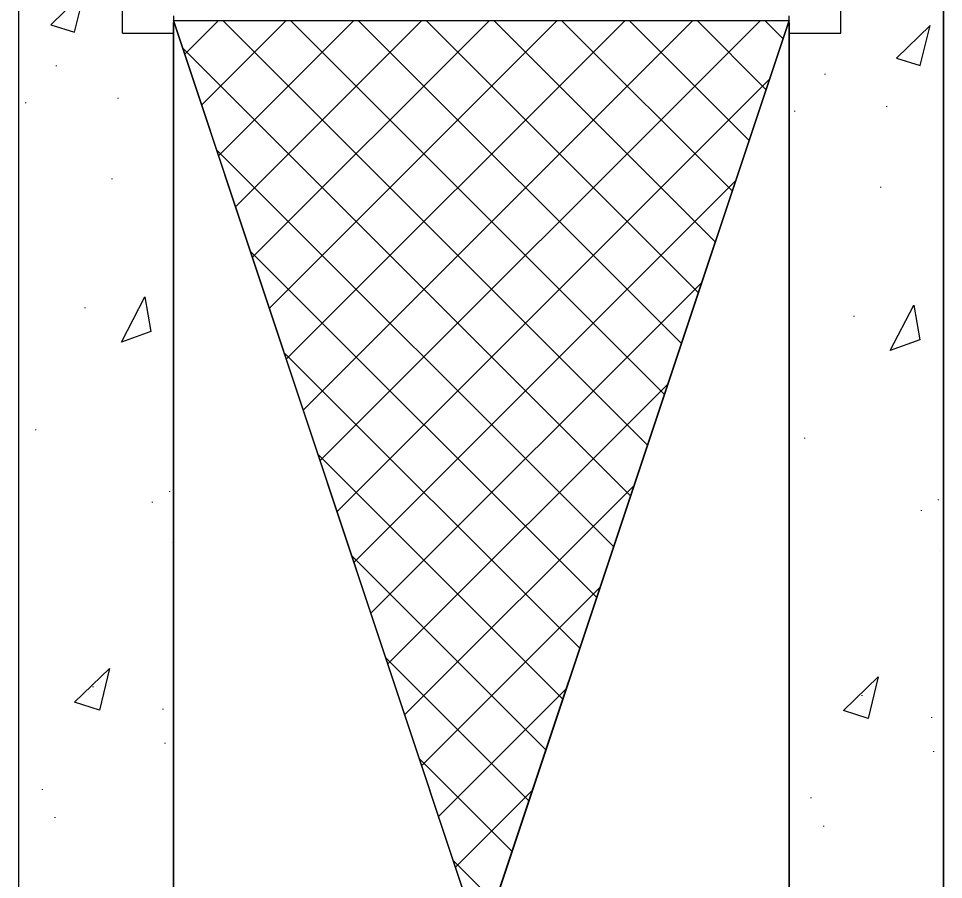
# Model space of a CAD drawing. Extents: x 636183 to 639890, y 299162 to 300538.
# Drawn here: x 636862.17 to 636910.44, y 299643.86 to 299688.81 of the extents above; entities that cross this region are included whole.
import ezdxf

# ---------------------------------------------------------------- set-up
doc = ezdxf.new("R2010")
doc.units = 0
doc.layers.add('1', color=7, linetype='Continuous')
doc.layers.add('Default', color=7, linetype='Continuous')

msp = doc.modelspace()

# ---------------------------------------------------------------- linework, layer by layer
at = {"layer": '1'}
for p, q in [((636905.08, 299688.046), (636905.08, 299692.303)), ((636870.253, 299688.701), (636886.308, 299640.467)), ((636870.841, 299686.933), (636872.609, 299688.701)), ((636871.724, 299684.28), (636876.145, 299688.701)), ((636872.607, 299681.628), (636879.68, 299688.701)), ((636895.002, 299666.53), (636872.831, 299688.701)), ((636873.49, 299678.975), (636883.216, 299688.701)), ((636874.373, 299676.322), (636886.751, 299688.701)), ((636875.256, 299673.67), (636890.287, 299688.701)), ((636876.139, 299671.017), (636893.822, 299688.701)), ((636895.886, 299669.181), (636876.367, 299688.701)), ((636877.022, 299668.364), (636897.358, 299688.701)), ((636877.905, 299665.712), (636900.893, 299688.701)), ((636896.77, 299671.833), (636879.902, 299688.701)), ((636897.655, 299674.484), (636883.438, 299688.701)), ((636886.308, 299640.467), (636902.397, 299688.701)), ((636898.539, 299677.135), (636886.973, 299688.701)), ((636899.423, 299679.786), (636890.509, 299688.701)), ((636900.308, 299682.437), (636894.044, 299688.701)), ((636901.192, 299685.088), (636897.58, 299688.701)), ((636902.076, 299687.74), (636901.116, 299688.701)), ((636894.117, 299663.879), (636870.731, 299687.266)), ((636878.788, 299663.059), (636901.38, 299685.651)), ((636893.233, 299661.228), (636872.495, 299681.966)), ((636879.671, 299660.407), (636899.61, 299680.346)), ((636892.348, 299658.577), (636874.258, 299676.667)), ((636880.554, 299657.754), (636897.84, 299675.041)), ((636891.464, 299655.926), (636876.022, 299671.367)), ((636881.436, 299655.101), (636896.071, 299669.736)), ((636890.58, 299653.274), (636877.786, 299666.068)), ((636882.319, 299652.449), (636894.301, 299664.43)), ((636889.695, 299650.623), (636879.55, 299660.768)), ((636883.202, 299649.796), (636892.531, 299659.125)), ((636888.811, 299647.972), (636881.314, 299655.469)), ((636884.085, 299647.144), (636890.762, 299653.82)), ((636887.927, 299645.321), (636883.078, 299650.169)), ((636884.968, 299644.491), (636888.992, 299648.515)), ((636887.042, 299642.67), (636884.842, 299644.87))]:
    msp.add_line(p, q, dxfattribs=at)
msp.add_lwpolyline([(636870.253, 299688.701), (636902.397, 299688.701), (636886.308, 299640.467)], close=True, dxfattribs=at)
at = {"layer": 'Default'}
for p, q in [((636867.605, 299688.046), (636867.605, 299692.303)), ((636862.173, 299691.953), (636862.173, 299611.541)), ((636910.442, 299611.541), (636910.442, 299691.953)), ((636910.442, 299691.953), (636910.442, 299611.541)), ((636910.442, 299611.541), (636910.442, 299691.953)), ((636865.611, 299690.191), (636863.862, 299688.477)), ((636865.087, 299688.093), (636865.611, 299690.191)), ((636870.253, 299688.945), (636870.253, 299619.586)), ((636902.397, 299619.586), (636902.397, 299688.945)), ((636863.862, 299688.477), (636865.087, 299688.093)), ((636870.288, 299688.631), (636870.253, 299688.596)), ((636870.253, 299619.586), (636870.253, 299688.596)), ((636870.253, 299688.596), (636870.253, 299619.586)), ((636902.397, 299688.596), (636902.397, 299619.586)), ((636902.397, 299619.586), (636902.397, 299688.596)), ((636909.743, 299688.443), (636907.994, 299686.729)), ((636909.218, 299686.345), (636909.743, 299688.443)), ((636867.605, 299688.046), (636870.253, 299688.046)), ((636902.397, 299688.046), (636905.08, 299688.046)), ((636907.994, 299686.729), (636909.218, 299686.345)), ((636864.153, 299686.313), (636864.153, 299686.348)), ((636904.272, 299685.876), (636904.272, 299685.911)), ((636867.371, 299684.635), (636867.371, 299684.669)), ((636862.545, 299684.425), (636862.545, 299684.39)), ((636902.663, 299683.987), (636902.663, 299683.952)), ((636907.489, 299684.197), (636907.489, 299684.232)), ((636867.036, 299680.452), (636867.036, 299680.417)), ((636907.154, 299680.014), (636907.154, 299679.979)), ((636867.546, 299671.903), (636868.771, 299674.281)), ((636868.771, 299674.281), (636869.085, 299672.462)), ((636907.664, 299671.465), (636908.889, 299673.843)), ((636908.889, 299673.843), (636909.203, 299672.025)), ((636865.658, 299673.687), (636865.658, 299673.722)), ((636905.776, 299673.249), (636905.776, 299673.284)), ((636869.085, 299672.462), (636867.546, 299671.903)), ((636909.203, 299672.025), (636907.664, 299671.465)), ((636863.069, 299667.356), (636863.069, 299667.321)), ((636903.187, 299666.918), (636903.187, 299666.883)), ((636870.065, 299664.103), (636870.065, 299664.138)), ((636910.183, 299663.665), (636910.183, 299663.7)), ((636869.155, 299663.578), (636869.155, 299663.543)), ((636909.273, 299663.14), (636909.273, 299663.105)), ((636870.135, 299661.445), (636870.135, 299661.445)), ((636910.253, 299661.007), (636910.253, 299661.007)), ((636865.098, 299653.12), (636866.917, 299654.869)), ((636866.917, 299654.869), (636866.392, 299652.7)), ((636905.216, 299652.682), (636907.035, 299654.431)), ((636907.035, 299654.431), (636906.51, 299652.262)), ((636866.077, 299653.89), (636866.077, 299653.925)), ((636866.392, 299652.7), (636865.098, 299653.12)), ((636906.195, 299653.452), (636906.195, 299653.487)), ((636869.715, 299652.735), (636869.715, 299652.77)), ((636906.51, 299652.262), (636905.216, 299652.682)), ((636909.833, 299652.298), (636909.833, 299652.332)), ((636869.82, 299650.951), (636869.82, 299650.987)), ((636909.938, 299650.514), (636909.938, 299650.549)), ((636863.419, 299648.538), (636863.419, 299648.573)), ((636903.537, 299648.1), (636903.537, 299648.135)), ((636864.084, 299647.069), (636864.084, 299647.104)), ((636904.202, 299646.631), (636904.202, 299646.666))]:
    msp.add_line(p, q, dxfattribs=at)

doc.saveas('drawing.dxf')
